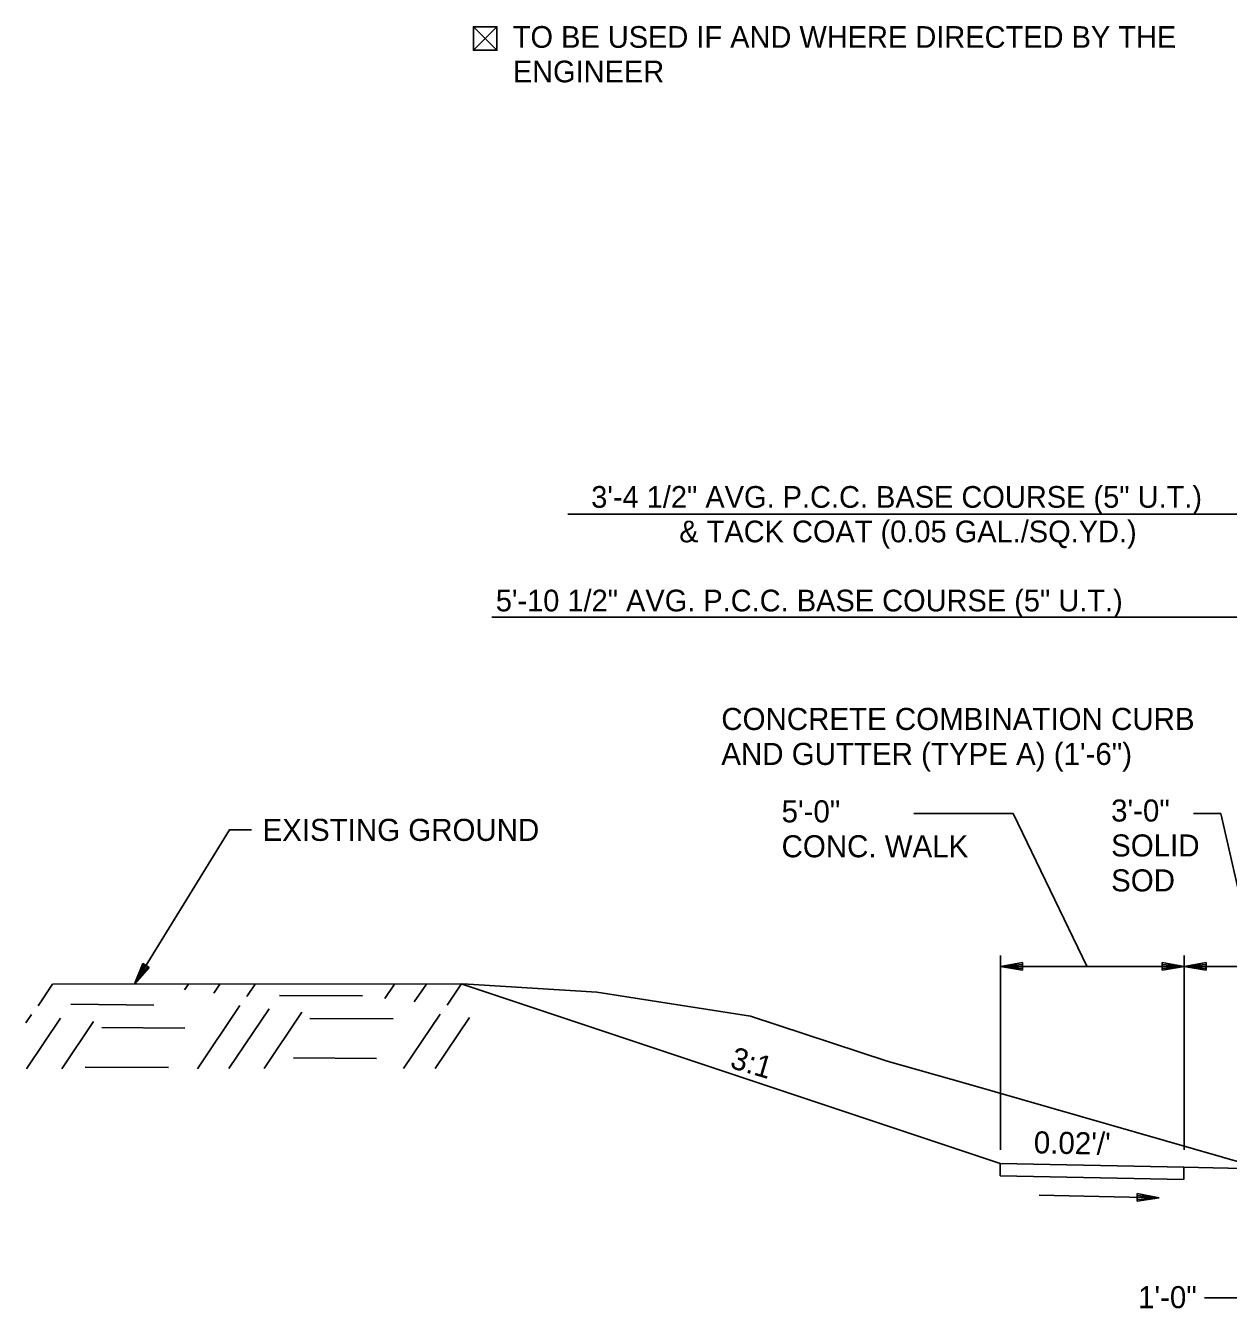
# Model space of a CAD drawing. Extents: x 1001270 to 1003428, y 1840152 to 1842912.
# Drawn here: x 1001281.06 to 1001313.79, y 1841976.12 to 1842011.17 of the extents above; entities that cross this region are included whole.
import ezdxf

# ---------------------------------------------------------------- set-up
doc = ezdxf.new("R2010")
doc.units = 0
for name, color, linetype in [('10', 7, 'Continuous'), ('19', 7, 'Continuous'), ('20', 7, 'Continuous'), ('8', 7, 'Continuous'), ('Default', 7, 'Continuous')]:
    doc.layers.add(name, color=color, linetype=linetype)

# ---------------------------------------------------------------- blocks, each defined once
blk = doc.blocks.new('TM')
at = {"layer": '8'}
for p, q in [((-120.309, 21.181), (-119.787, -20.829)), ((0, 0), (-120.309, 21.181)), ((-31.382, 2.945), (-120.176, 10.512)), ((-119.787, -20.829), (0, 0)), ((-119.911, -10.826), (-31.307, -3.057))]:
    blk.add_line(p, q, dxfattribs=at)

msp = doc.modelspace()

# ---------------------------------------------------------------- linework, layer by layer
at = {"layer": '10'}
for p, q in [((1001293.241, 1842011.149), (1001293.882, 1842010.508)), ((1001293.882, 1842011.149), (1001293.241, 1842010.508)), ((1001293.622, 1842010.508), (1001293.633, 1842010.508))]:
    msp.add_line(p, q, dxfattribs=at)
msp.add_lwpolyline([(1001293.633, 1842010.508), (1001293.882, 1842010.508), (1001293.882, 1842011.149), (1001293.241, 1842011.149), (1001293.241, 1842010.508), (1001293.622, 1842010.508)], dxfattribs=at)
at = {"layer": '19'}
for p, q in [((1001317.098, 1841997.885), (1001295.813, 1841997.885)), ((1001314.592, 1841995.086), (1001293.746, 1841995.086)), ((1001305.227, 1841989.74), (1001307.938, 1841989.74)), ((1001307.938, 1841989.74), (1001309.952, 1841985.569)), ((1001312.843, 1841989.74), (1001313.587, 1841989.74)), ((1001313.587, 1841989.74), (1001314.544, 1841985.583)), ((1001307.592, 1841980.592), (1001307.592, 1841985.883)), ((1001312.592, 1841980.592), (1001312.592, 1841985.883)), ((1001284.018, 1841985.1), (1001284.242, 1841985.667)), ((1001284.419, 1841985.557), (1001284.018, 1841985.1)), ((1001284.092, 1841985.241), (1001284.285, 1841985.635)), ((1001284.378, 1841985.579), (1001284.115, 1841985.23)), ((1001284.242, 1841985.667), (1001284.419, 1841985.557)), ((1001308.192, 1841985.688), (1001307.592, 1841985.583)), ((1001307.592, 1841985.583), (1001317.092, 1841985.583)), ((1001307.592, 1841985.583), (1001308.192, 1841985.478)), ((1001308.192, 1841985.633), (1001307.752, 1841985.598)), ((1001307.752, 1841985.568), (1001308.192, 1841985.528)), ((1001308.192, 1841985.478), (1001308.192, 1841985.688)), ((1001311.992, 1841985.688), (1001311.992, 1841985.478)), ((1001312.592, 1841985.583), (1001311.992, 1841985.688)), ((1001312.432, 1841985.598), (1001311.992, 1841985.633)), ((1001311.992, 1841985.478), (1001312.592, 1841985.583)), ((1001311.992, 1841985.528), (1001312.432, 1841985.568)), ((1001313.192, 1841985.688), (1001312.592, 1841985.583)), ((1001312.592, 1841985.583), (1001313.192, 1841985.478)), ((1001313.192, 1841985.633), (1001312.752, 1841985.598)), ((1001312.752, 1841985.568), (1001313.192, 1841985.528)), ((1001313.192, 1841985.478), (1001313.192, 1841985.688)), ((1001281.396, 1841984.515), (1001281.787, 1841985.098)), ((1001281.787, 1841985.098), (1001292.953, 1841985.11)), ((1001285.381, 1841984.949), (1001285.487, 1841985.099)), ((1001286.176, 1841984.857), (1001286.342, 1841985.102)), ((1001287.071, 1841984.765), (1001287.297, 1841985.104)), ((1001290.835, 1841984.71), (1001291.097, 1841985.105)), ((1001291.63, 1841984.618), (1001291.962, 1841985.106)), ((1001292.525, 1841984.526), (1001292.906, 1841985.1)), ((1001307.585, 1841980.219), (1001292.913, 1841985.109)), ((1001287.959, 1841984.795), (1001290.22, 1841984.783)), ((1001282.284, 1841984.554), (1001284.544, 1841984.533)), ((1001285.733, 1841982.802), (1001286.885, 1841984.523)), ((1001286.588, 1841982.804), (1001287.68, 1841984.431)), ((1001287.543, 1841982.807), (1001288.575, 1841984.339)), ((1001281.056, 1841984.047), (1001281.21, 1841984.273)), ((1001281.078, 1841982.798), (1001282.005, 1841984.181)), ((1001282.034, 1841982.801), (1001282.9, 1841984.089)), ((1001288.789, 1841984.166), (1001291.06, 1841984.154)), ((1001291.343, 1841982.808), (1001292.34, 1841984.283)), ((1001292.198, 1841982.81), (1001293.134, 1841984.192)), ((1001283.124, 1841983.925), (1001285.384, 1841983.904)), ((1001288.347, 1841983.096), (1001290.607, 1841983.075)), ((1001282.672, 1841982.846), (1001284.942, 1841982.833)), ((1001312.584, 1841980.119), (1001307.585, 1841980.219)), ((1001307.585, 1841980.219), (1001307.585, 1841979.886)), ((1001312.584, 1841979.786), (1001312.584, 1841980.119)), ((1001312.584, 1841980.119), (1001312.584, 1841980.119)), ((1001312.584, 1841980.119), (1001315.582, 1841980.059)), ((1001307.585, 1841979.886), (1001312.584, 1841979.786)), ((1001313.143, 1841976.572), (1001314.592, 1841976.572)), ((1001313.143, 1841976.572), (1001314.592, 1841976.572))]:
    msp.add_line(p, q, dxfattribs=at)
for points in [[(1001287.201, 1841989.299), (1001286.601, 1841989.299), (1001284.018, 1841985.1)], [(1001292.953, 1841985.11), (1001296.602, 1841984.886), (1001300.785, 1841984.235), (1001304.507, 1841983.003), (1001306.659, 1841982.399), (1001318.238, 1841979.073), (1001320.092, 1841979.095), (1001335.185, 1841979.572), (1001350.092, 1841979.136), (1001352.626, 1841978.949), (1001360.512, 1841977.149), (1001367.17, 1841976.831), (1001371.963, 1841976.134), (1001374.88, 1841976.122)]]:
    msp.add_lwpolyline(points, dxfattribs=at)
at = {"layer": '20'}
msp.add_line((1001308.641, 1841979.358), (1001311.912, 1841979.293), dxfattribs=at)

# ---------------------------------------------------------------- block references
at = {"layer": '19', "xscale": 0.0050063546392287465, "yscale": 0.005006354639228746, "rotation": -1.1310771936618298}
msp.add_blockref('TM', (1001311.912, 1841979.29), dxfattribs=at)

# ---------------------------------------------------------------- texts
at = {"layer": '19'}
for s, height, p in [('3\'-4 1/2" AVG. P.C.C. BASE COURSE (5" U.T.)', 0.59001, (1001296.449, 1841998.062)), ('& TACK COAT (0.05 GAL./SQ.YD.)', 0.59001, (1001298.846, 1841997.122)), ('5\'-10 1/2" AVG. P.C.C. BASE COURSE (5" U.T.)', 0.59001, (1001293.852, 1841995.243)), ('EXISTING GROUND', 0.6, (1001287.501, 1841988.999))]:
    msp.add_text(s, height=height, dxfattribs=at).set_placement(p)
for s, rotation, p in [('CONCRETE COMBINATION CURB', 360, (1001299.99, 1841992.016)), ('AND GUTTER (TYPE A) (1\'-6")', 360, (1001299.99, 1841991.066)), ('5\'-0"', 360, (1001301.631, 1841989.503)), ('3\'-0"', 360, (1001310.601, 1841989.525)), ('CONC. WALK', 360, (1001301.631, 1841988.553)), ('SOLID ', 360, (1001310.601, 1841988.575)), ('SOD', 360, (1001310.601, 1841987.625)), ('3:1', 343.7613, (1001300.198, 1841982.831)), ("0.02'/'", 358.8581, (1001308.492, 1841980.501)), ('1\'-0"', 360, (1001311.335, 1841976.287))]:
    msp.add_text(s, height=0.6, rotation=rotation, dxfattribs=at).set_placement(p)
at = {"layer": 'Default'}
for s, height, p in [('TO BE USED IF AND WHERE DIRECTED BY THE ', 0.59001, (1001294.314, 1842010.575)), ('ENGINEER', 0.59, (1001294.314, 1842009.635))]:
    msp.add_text(s, height=height, rotation=359.9954, dxfattribs=at).set_placement(p)

doc.saveas('drawing.dxf')
